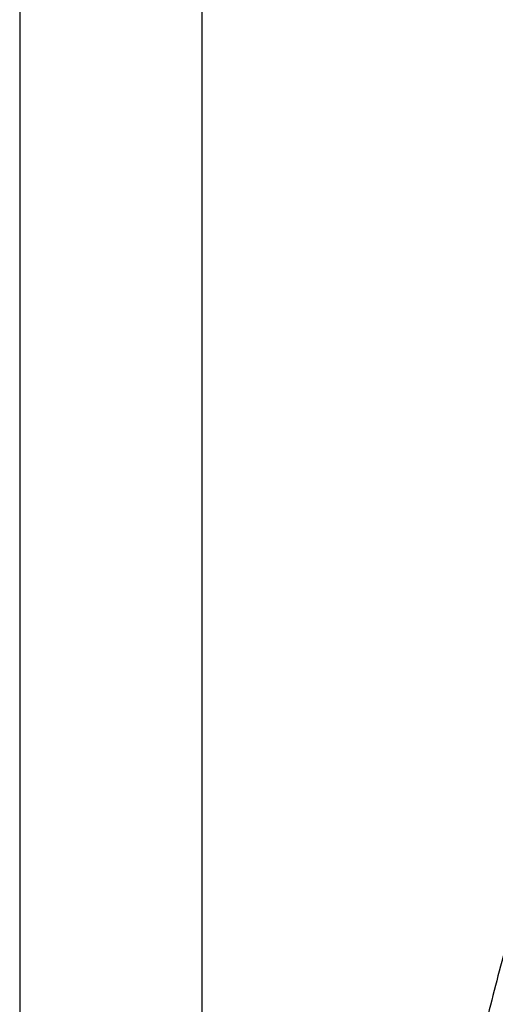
# Model space of a CAD drawing. Header units: millimetres. Extents: x 8 to 830, y 12 to 1725.
# Tile 320 of 329: x 734 to 780, y 1533 to 1629. Entities that reach past the tile are written whole.
import ezdxf

# ---------------------------------------------------------------- set-up
doc = ezdxf.new("R2010")
doc.units = ezdxf.units.MM

msp = doc.modelspace()

# ---------------------------------------------------------------- linework, layer by layer
at = {"color": 7, "linetype": 'Continuous', "lineweight": 30}
for p, q in [((751.929, 1400.212), (751.929, 1692.945)), ((734.129, 1685.83), (734.129, 1400.343))]:
    msp.add_line(p, q, dxfattribs=at)
msp.add_open_spline([(783.61, 1546.19), (783.459, 1545.66), (782.951, 1543.879), (782.119, 1540.836), (781.112, 1537.061), (780.137, 1533.276), (779.193, 1529.481), (778.296, 1525.751), (777.445, 1522.085), (776.638, 1518.484), (775.856, 1514.877), (775.102, 1511.263), (774.373, 1507.643), (773.671, 1504.016), (772.994, 1500.384), (772.344, 1496.747), (771.719, 1493.105), (771.123, 1489.479), (770.556, 1485.871), (770.017, 1482.281), (769.502, 1478.687), (768.999, 1474.994), (768.508, 1471.201), (768.033, 1467.309), (767.586, 1463.415), (767.167, 1459.518), (766.775, 1455.618), (766.418, 1451.791), (766.093, 1448.037), (765.798, 1444.356), (765.527, 1440.675), (765.281, 1436.993), (765.057, 1433.311), (764.858, 1429.629), (764.681, 1425.948), (764.528, 1422.267), (764.399, 1418.588), (764.293, 1414.932), (764.21, 1411.299), (764.15, 1407.69), (764.112, 1404.378), (764.105, 1402.269), (764.101, 1401.362)], degree=3, knots=[0, 0, 0, 0, 0.011266, 0.037909, 0.064563, 0.091227, 0.1179, 0.144582, 0.169747, 0.19492, 0.2201, 0.245286, 0.270479, 0.295676, 0.320879, 0.346086, 0.371296, 0.39651, 0.421275, 0.446043, 0.470811, 0.49558, 0.522326, 0.549072, 0.575815, 0.602555, 0.62929, 0.65602, 0.681217, 0.706406, 0.731589, 0.756763, 0.781927, 0.807081, 0.832223, 0.857353, 0.882469, 0.907571, 0.932209, 0.956831, 0.981435, 1, 1, 1, 1], dxfattribs=at)

doc.saveas('drawing.dxf')
